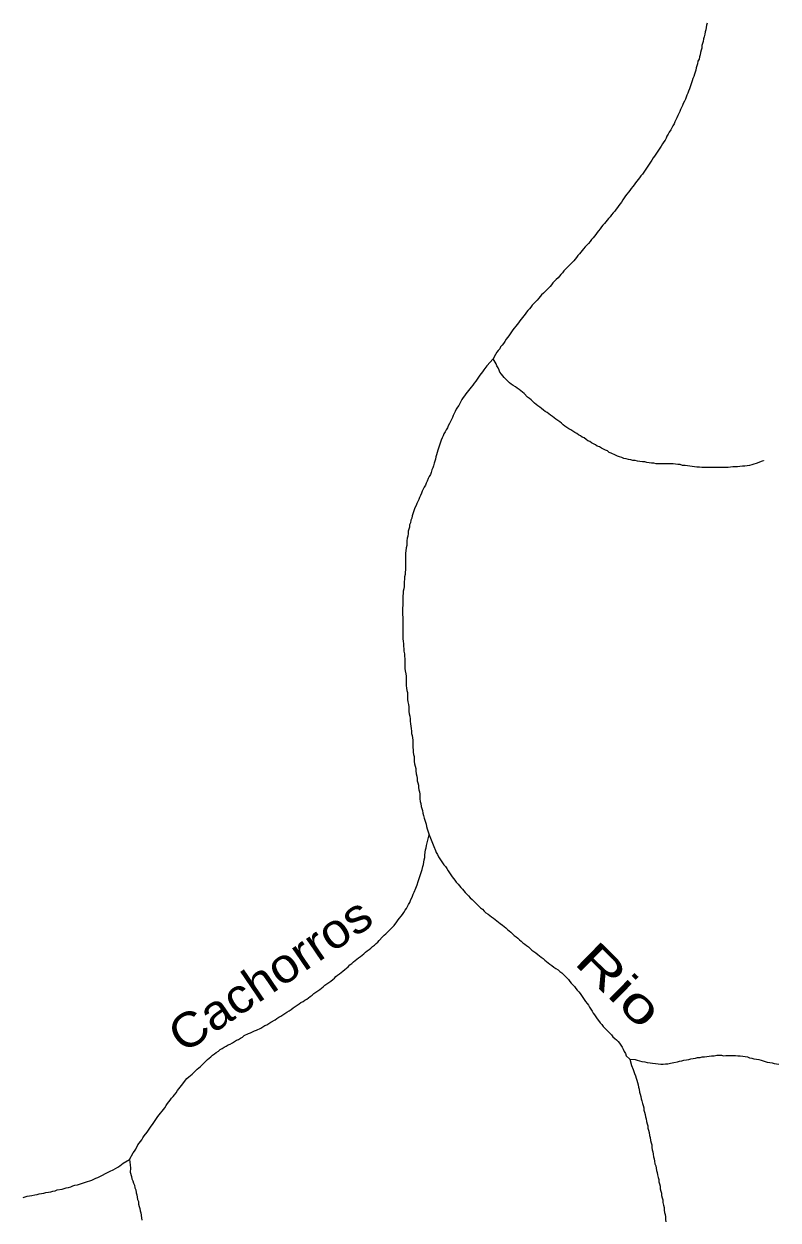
# Model space of a CAD drawing. Extents: x 652.3 to 678, y 7316.9 to 7344.9.
# Drawn here: x 663.053 to 664.81, y 7325.269 to 7328.056 of the extents above; entities that cross this region are included whole.
import ezdxf
from ezdxf.enums import TextEntityAlignment as Align

# ---------------------------------------------------------------- set-up
doc = ezdxf.new("R2010")
doc.units = 0
doc.header["$LTSCALE"] = 0.032
doc.layers.add('61', color=7, linetype='Continuous')
doc.layers.add('7', color=7, linetype='Continuous', lineweight=25)

msp = doc.modelspace()

# ---------------------------------------------------------------- linework, layer by layer
at = {"layer": '7'}
for points in [[(664.6452, 7328.0582), (664.6436, 7328.0535), (664.6428, 7328.0479), (664.642, 7328.0423), (664.6404, 7328.0375), (664.6396, 7328.032), (664.6381, 7328.0264), (664.6365, 7328.0216), (664.6357, 7328.0153), (664.6341, 7328.0105), (664.6325, 7328.0057), (664.6325, 7328.0001), (664.6309, 7327.9954), (664.6293, 7327.9898), (664.6285, 7327.9842), (664.6269, 7327.9795), (664.6261, 7327.9739), (664.6237, 7327.9691), (664.6229, 7327.9635), (664.6213, 7327.9588), (664.6198, 7327.954), (664.619, 7327.9484), (664.6174, 7327.9437), (664.6158, 7327.9389), (664.6142, 7327.9341), (664.6118, 7327.9293), (664.6102, 7327.9238), (664.6086, 7327.919), (664.607, 7327.9142), (664.6054, 7327.9094), (664.6038, 7327.9047), (664.6015, 7327.8999), (664.5999, 7327.8951), (664.5975, 7327.8903), (664.5959, 7327.8856), (664.5943, 7327.8808), (664.5919, 7327.876), (664.5895, 7327.8712), (664.5879, 7327.8665), (664.5855, 7327.8617), (664.5831, 7327.8569), (664.5816, 7327.8521), (664.5792, 7327.8474), (664.5768, 7327.8426), (664.5744, 7327.8378), (664.572, 7327.833), (664.5696, 7327.8283), (664.568, 7327.8235), (664.5648, 7327.8187), (664.5625, 7327.814), (664.5601, 7327.8092), (664.5569, 7327.8044), (664.5545, 7327.7996), (664.5513, 7327.7949), (664.5497, 7327.7901), (664.5473, 7327.7853), (664.5442, 7327.7813), (664.541, 7327.7766), (664.5378, 7327.7718), (664.5346, 7327.767), (664.5314, 7327.7622), (664.5282, 7327.7575), (664.5251, 7327.7527), (664.5227, 7327.7479), (664.5195, 7327.7439), (664.5163, 7327.7392), (664.5131, 7327.7344), (664.5099, 7327.7296), (664.5068, 7327.7248), (664.5036, 7327.7201), (664.5004, 7327.7153), (664.4972, 7327.7105), (664.494, 7327.7065), (664.4908, 7327.7026), (664.4877, 7327.6978), (664.4845, 7327.6938), (664.4813, 7327.6898), (664.4781, 7327.6858), (664.4749, 7327.6811), (664.4718, 7327.6771), (664.4678, 7327.6731), (664.4646, 7327.6683), (664.4614, 7327.6644), (664.4582, 7327.6596), (664.455, 7327.6556), (664.4519, 7327.6508), (664.4487, 7327.6461), (664.4455, 7327.6413), (664.4423, 7327.6373)], [(664.4423, 7327.6373), (664.4391, 7327.6333), (664.4359, 7327.6286), (664.4328, 7327.6246), (664.4296, 7327.6198), (664.4264, 7327.6158), (664.4224, 7327.6118), (664.4192, 7327.6071), (664.4153, 7327.6031), (664.4121, 7327.5991), (664.4089, 7327.5951), (664.4057, 7327.5912), (664.4017, 7327.5872), (664.3986, 7327.5832), (664.3954, 7327.5792), (664.3922, 7327.5745), (664.389, 7327.5705), (664.3858, 7327.5657), (664.3826, 7327.5617), (664.3795, 7327.5577), (664.3755, 7327.5538), (664.3723, 7327.549), (664.3683, 7327.545), (664.3643, 7327.541), (664.3604, 7327.5371), (664.3572, 7327.5323), (664.354, 7327.5283), (664.3508, 7327.5243), (664.3476, 7327.5203), (664.3436, 7327.5164), (664.3405, 7327.5124), (664.3373, 7327.5084), (664.3341, 7327.5044), (664.3301, 7327.5005), (664.3269, 7327.4965), (664.323, 7327.4925), (664.319, 7327.4885), (664.315, 7327.4845), (664.311, 7327.4806), (664.3078, 7327.4766), (664.3039, 7327.4726), (664.3007, 7327.4686), (664.2975, 7327.4646), (664.2935, 7327.4607), (664.2895, 7327.4567), (664.2856, 7327.4527), (664.2824, 7327.4487), (664.2792, 7327.4448), (664.2752, 7327.4408), (664.2712, 7327.4368), (664.2673, 7327.4328), (664.2633, 7327.4288), (664.2593, 7327.4249), (664.2561, 7327.4209), (664.2529, 7327.4169), (664.249, 7327.4129), (664.245, 7327.4089), (664.241, 7327.405), (664.237, 7327.401), (664.2338, 7327.3962), (664.2307, 7327.3922), (664.2275, 7327.3883), (664.2243, 7327.3843), (664.2211, 7327.3803), (664.2179, 7327.3763), (664.2147, 7327.3723), (664.2116, 7327.3684), (664.2084, 7327.3644), (664.2052, 7327.3596), (664.202, 7327.3556), (664.1988, 7327.3517), (664.1956, 7327.3477), (664.1925, 7327.3437), (664.1893, 7327.3389), (664.1861, 7327.3342), (664.1829, 7327.3294), (664.1797, 7327.3254), (664.1766, 7327.3214), (664.1734, 7327.3166), (664.1702, 7327.3119), (664.167, 7327.3079), (664.1638, 7327.3039), (664.1622, 7327.2991), (664.1583, 7327.2952), (664.1551, 7327.2912), (664.1519, 7327.2864), (664.1463, 7327.2761)], [(664.1463, 7327.2761), (664.1312, 7327.2594), (664.1248, 7327.2506), (664.1217, 7327.2458), (664.1185, 7327.2419), (664.1153, 7327.2379), (664.1121, 7327.2331), (664.1089, 7327.2283), (664.1057, 7327.2236), (664.1018, 7327.2196), (664.0986, 7327.2148), (664.0954, 7327.21), (664.0922, 7327.206), (664.089, 7327.2021), (664.0858, 7327.1981)], [(664.1654, 7327.2403), (664.1622, 7327.245), (664.1606, 7327.2498), (664.1583, 7327.2546), (664.1551, 7327.2594), (664.1535, 7327.2641), (664.1463, 7327.2761)], [(664.7767, 7327.0387), (664.7763, 7327.0385), (664.7733, 7327.0374), (664.759, 7327.0318), (664.7542, 7327.0302), (664.7494, 7327.0286), (664.7439, 7327.0278), (664.7327, 7327.0262), (664.7272, 7327.0262), (664.7216, 7327.0254), (664.716, 7327.0246), (664.7049, 7327.0246), (664.6993, 7327.0238), (664.6938, 7327.023), (664.6325, 7327.023), (664.6269, 7327.0238), (664.6213, 7327.0238), (664.6158, 7327.0246), (664.6102, 7327.0254), (664.6046, 7327.0262), (664.5935, 7327.0278), (664.5879, 7327.0278), (664.5824, 7327.0294), (664.5768, 7327.0294), (664.5712, 7327.0302), (664.5656, 7327.031), (664.5259, 7327.031), (664.5211, 7327.0326), (664.5155, 7327.0326), (664.5044, 7327.0342), (664.4996, 7327.0358), (664.494, 7327.0358), (664.4885, 7327.0366), (664.4829, 7327.0374), (664.4773, 7327.039), (664.4718, 7327.039), (664.467, 7327.0405), (664.4614, 7327.0413), (664.4566, 7327.0429), (664.4511, 7327.0437), (664.4463, 7327.0461), (664.4407, 7327.0477), (664.4359, 7327.0493), (664.4312, 7327.0517), (664.4216, 7327.0565), (664.4169, 7327.058), (664.4129, 7327.0612), (664.4081, 7327.0628), (664.3986, 7327.0676), (664.3938, 7327.0708), (664.389, 7327.0724), (664.385, 7327.0756), (664.3755, 7327.0803), (664.3715, 7327.0835), (664.3667, 7327.0851), (664.3627, 7327.0883), (664.3588, 7327.0915), (664.354, 7327.0931), (664.35, 7327.0962), (664.3452, 7327.0986), (664.3413, 7327.1018), (664.3365, 7327.1042), (664.3317, 7327.1074), (664.3277, 7327.1106), (664.323, 7327.113), (664.3182, 7327.1161), (664.3134, 7327.1193), (664.3094, 7327.1225), (664.3055, 7327.1257), (664.3015, 7327.1289), (664.2967, 7327.132), (664.2927, 7327.1352), (664.2887, 7327.1384), (664.2848, 7327.1416), (664.28, 7327.1448), (664.276, 7327.148), (664.272, 7327.1511), (664.2673, 7327.1535), (664.2633, 7327.1567), (664.2593, 7327.1599), (664.2553, 7327.1631), (664.2506, 7327.1663), (664.2466, 7327.1694), (664.2426, 7327.1726), (664.2386, 7327.1766), (664.2346, 7327.1806), (664.2307, 7327.1838), (664.2267, 7327.187), (664.2187, 7327.1949), (664.2147, 7327.1981), (664.2108, 7327.2013), (664.2068, 7327.2045), (664.202, 7327.2076), (664.198, 7327.2108), (664.1933, 7327.214), (664.1885, 7327.2172), (664.1845, 7327.2204), (664.1773, 7327.2267), (664.1718, 7327.2323), (664.1686, 7327.2363), (664.1654, 7327.2403)], [(664.0858, 7327.1981), (664.0827, 7327.1941), (664.0795, 7327.1901), (664.0763, 7327.1862), (664.0731, 7327.1814), (664.0707, 7327.1766), (664.0683, 7327.1718), (664.066, 7327.1671), (664.0628, 7327.1631), (664.0604, 7327.1583), (664.058, 7327.1535), (664.0556, 7327.1488), (664.0532, 7327.144), (664.0516, 7327.1392), (664.0492, 7327.1344), (664.0469, 7327.1297), (664.0445, 7327.1249), (664.0413, 7327.1201), (664.0397, 7327.1153), (664.0365, 7327.1106), (664.0341, 7327.1058), (664.0317, 7327.101), (664.0301, 7327.0962), (664.0278, 7327.0915), (664.0254, 7327.0867), (664.0238, 7327.0819), (664.0222, 7327.0771), (664.0206, 7327.0724), (664.019, 7327.0676), (664.0174, 7327.0628), (664.0158, 7327.058), (664.0142, 7327.0525), (664.0126, 7327.0477), (664.0118, 7327.0421), (664.0103, 7327.0374), (664.0087, 7327.0326), (664.0071, 7327.027), (664.0055, 7327.0222), (664.0031, 7327.0175), (664.0015, 7327.0111), (663.9999, 7327.0063), (663.9975, 7327.0016), (663.9951, 7326.9968), (663.9927, 7326.9912), (663.9904, 7326.9864), (663.9888, 7326.9817), (663.9856, 7326.9769), (663.9832, 7326.9721), (663.9808, 7326.9673), (663.9792, 7326.9626), (663.9768, 7326.9578), (663.9744, 7326.953), (663.9729, 7326.9482), (663.9705, 7326.9435), (663.9681, 7326.9387), (663.9665, 7326.9339), (663.9641, 7326.9291), (663.9625, 7326.9244), (663.9609, 7326.9196), (663.9593, 7326.9148), (663.9577, 7326.9101), (663.9569, 7326.9045), (663.9546, 7326.8997), (663.9538, 7326.8941), (663.9514, 7326.8894), (663.9514, 7326.8838), (663.9498, 7326.879), (663.9482, 7326.8742), (663.9482, 7326.8687), (663.9474, 7326.8631), (663.9458, 7326.8583), (663.945, 7326.852), (663.945, 7326.8464), (663.945, 7326.8408), (663.9434, 7326.8353), (663.9426, 7326.8289), (663.9418, 7326.8233), (663.9418, 7326.8178), (663.9418, 7326.8122), (663.9418, 7326.8066), (663.9418, 7326.801), (663.9418, 7326.7955), (663.9418, 7326.7899), (663.9418, 7326.7843), (663.941, 7326.7788), (663.941, 7326.7732), (663.9394, 7326.7684), (663.9394, 7326.7628), (663.9386, 7326.7565), (663.9386, 7326.7509), (663.9386, 7326.7453), (663.9378, 7326.7398), (663.9363, 7326.735), (663.9363, 7326.7294), (663.9355, 7326.7239), (663.9355, 7326.7183), (663.9355, 7326.7127), (663.9355, 7326.7072), (663.9355, 7326.7016), (663.9347, 7326.696), (663.9347, 7326.6904)], [(663.9347, 7326.6904), (663.9347, 7326.6849), (663.9347, 7326.6793), (663.9355, 7326.6737), (663.9355, 7326.6682), (663.9355, 7326.6626), (663.9355, 7326.657), (663.9355, 7326.6515), (663.9355, 7326.6459), (663.9355, 7326.6403), (663.9355, 7326.6347), (663.9355, 7326.6292), (663.9355, 7326.6236), (663.9363, 7326.618), (663.9371, 7326.6117), (663.9371, 7326.6061), (663.9378, 7326.6005), (663.9378, 7326.595), (663.9394, 7326.5886), (663.9394, 7326.583), (663.9402, 7326.5767), (663.9402, 7326.5711), (663.9402, 7326.5655), (663.9402, 7326.5599), (663.9402, 7326.5544), (663.941, 7326.5488), (663.9426, 7326.5424), (663.9434, 7326.5369), (663.9434, 7326.5313), (663.9434, 7326.5257), (663.9434, 7326.5202), (663.9434, 7326.5146), (663.9442, 7326.509), (663.945, 7326.5035), (663.9466, 7326.4987), (663.9466, 7326.4931), (663.9466, 7326.4875), (663.9466, 7326.482), (663.9474, 7326.4764), (663.949, 7326.4708), (663.9498, 7326.4653), (663.9498, 7326.4597), (663.9498, 7326.4541), (663.9506, 7326.4486), (663.9522, 7326.443), (663.953, 7326.4374), (663.953, 7326.4318), (663.9538, 7326.4255), (663.9546, 7326.4199), (663.9554, 7326.4143), (663.9561, 7326.4088), (663.9561, 7326.4032), (663.9577, 7326.3984), (663.9585, 7326.3929), (663.9593, 7326.3873), (663.9593, 7326.3817), (663.9593, 7326.3761), (663.9593, 7326.3706), (663.9601, 7326.365), (663.9601, 7326.3594), (663.9609, 7326.3539), (663.9625, 7326.3491), (663.9625, 7326.3435), (663.9625, 7326.338), (663.9633, 7326.3324), (663.9649, 7326.3268), (663.9657, 7326.3212), (663.9657, 7326.3157), (663.9665, 7326.3093), (663.9681, 7326.3037), (663.9689, 7326.2982), (663.9689, 7326.2926), (663.9705, 7326.2878), (663.9721, 7326.283), (663.9721, 7326.2775), (663.9729, 7326.2719), (663.9744, 7326.2671), (663.9752, 7326.2616), (663.9752, 7326.256), (663.9752, 7326.2504), (663.976, 7326.2449), (663.9776, 7326.2401), (663.9784, 7326.2329), (663.98, 7326.2281), (663.9816, 7326.2234), (663.9824, 7326.217), (663.984, 7326.2122), (663.9856, 7326.2059), (663.9872, 7326.2011), (663.9888, 7326.1963), (663.9904, 7326.1915), (663.9912, 7326.186), (663.9927, 7326.1812), (663.9943, 7326.1764), (663.9959, 7326.1717), (663.9975, 7326.1669)], [(663.7763, 7325.8327), (663.7795, 7325.8367), (663.7835, 7325.8399), (663.7883, 7325.843), (663.7922, 7325.8462), (663.7962, 7325.8494), (663.8002, 7325.8534), (663.8042, 7325.8566), (663.8081, 7325.8597), (663.8121, 7325.8637), (663.8169, 7325.8669), (663.8209, 7325.8709), (663.8249, 7325.8741), (663.8288, 7325.8772), (663.8328, 7325.8804), (663.8368, 7325.8836), (663.8408, 7325.8868), (663.8448, 7325.89), (663.8487, 7325.8932), (663.8527, 7325.8963), (663.8575, 7325.8995), (663.8615, 7325.9027), (663.8654, 7325.9067), (663.8694, 7325.9099), (663.8734, 7325.9138), (663.8774, 7325.917), (663.8806, 7325.921), (663.8885, 7325.929), (663.8925, 7325.9329), (663.8965, 7325.9361), (663.9004, 7325.9401), (663.9036, 7325.9441), (663.9076, 7325.9481), (663.9116, 7325.952), (663.9156, 7325.956), (663.9219, 7325.964), (663.9251, 7325.9688), (663.9283, 7325.9727), (663.9315, 7325.9775), (663.9347, 7325.9815), (663.9378, 7325.9863), (663.941, 7325.991), (663.9442, 7325.995), (663.949, 7326.0046), (663.9522, 7326.0093), (663.9538, 7326.0141), (663.9585, 7326.0237), (663.9601, 7326.0284), (663.9625, 7326.0332), (663.9657, 7326.0428), (663.9689, 7326.0507), (663.9713, 7326.0579), (663.9729, 7326.0626), (663.9776, 7326.077), (663.9792, 7326.0817), (663.9808, 7326.0865), (663.9824, 7326.0929), (663.984, 7326.0977), (663.9848, 7326.1032), (663.9856, 7326.1088), (663.9872, 7326.1144), (663.9872, 7326.1199), (663.988, 7326.1263), (663.9888, 7326.1319), (663.9904, 7326.1366), (663.9912, 7326.1422), (663.9975, 7326.1669)], [(663.9975, 7326.1669), (664.0079, 7326.1398), (664.0118, 7326.1303), (664.0134, 7326.1255), (664.0166, 7326.1207), (664.019, 7326.116)], [(664.019, 7326.116), (664.0222, 7326.1112), (664.0254, 7326.1064), (664.0286, 7326.1016), (664.0317, 7326.0969), (664.0349, 7326.0929), (664.0381, 7326.0881), (664.0413, 7326.0833), (664.0445, 7326.0786), (664.0477, 7326.0738), (664.0508, 7326.069), (664.054, 7326.065), (664.0572, 7326.0611), (664.0604, 7326.0563), (664.0644, 7326.0523), (664.0675, 7326.0483), (664.0707, 7326.0443), (664.0747, 7326.0404), (664.0779, 7326.0364), (664.0811, 7326.0324), (664.085, 7326.0284), (664.089, 7326.0245), (664.093, 7326.0205), (664.097, 7326.0165), (664.101, 7326.0125), (664.1049, 7326.0085), (664.1089, 7326.0046), (664.1129, 7326.0006), (664.1169, 7325.9966), (664.1217, 7325.9934), (664.1256, 7325.9894), (664.1296, 7325.9855), (664.1344, 7325.9823), (664.1384, 7325.9791), (664.1423, 7325.9759), (664.1471, 7325.9727), (664.1511, 7325.9695), (664.1551, 7325.9664), (664.159, 7325.9632), (664.163, 7325.96), (664.1678, 7325.9568), (664.1718, 7325.9536), (664.1758, 7325.9505), (664.1797, 7325.9465), (664.1837, 7325.9433), (664.1877, 7325.9401), (664.1917, 7325.9361), (664.1956, 7325.9322), (664.1996, 7325.929), (664.2036, 7325.9258), (664.2076, 7325.9226), (664.2116, 7325.9194), (664.2155, 7325.9154), (664.2203, 7325.9123), (664.2243, 7325.9091), (664.2283, 7325.9059), (664.2323, 7325.9019), (664.2362, 7325.8979), (664.241, 7325.8948), (664.2458, 7325.8916), (664.2506, 7325.8884), (664.2545, 7325.8852), (664.2585, 7325.882), (664.2625, 7325.8788), (664.2665, 7325.8749), (664.2704, 7325.8717), (664.2744, 7325.8685), (664.2784, 7325.8653), (664.2832, 7325.8621), (664.2879, 7325.8589), (664.2927, 7325.8558), (664.2975, 7325.8526), (664.3015, 7325.8486), (664.3063, 7325.8454), (664.3102, 7325.8414), (664.3142, 7325.8375), (664.3182, 7325.8335), (664.3222, 7325.8295), (664.3253, 7325.8255), (664.3285, 7325.8215), (664.3317, 7325.8176), (664.3357, 7325.8136), (664.3389, 7325.8088), (664.3421, 7325.8048), (664.346, 7325.8009), (664.3492, 7325.7969), (664.3524, 7325.7929), (664.3556, 7325.7881), (664.3588, 7325.7834), (664.3619, 7325.7786), (664.3651, 7325.7738), (664.3683, 7325.7698), (664.3707, 7325.7651), (664.3739, 7325.7611), (664.3771, 7325.7563), (664.3795, 7325.7515), (664.3826, 7325.7476), (664.3858, 7325.7428), (664.389, 7325.738), (664.3922, 7325.734), (664.3954, 7325.7292)], [(663.2989, 7325.4102), (663.3069, 7325.4261), (663.31, 7325.4301), (663.3132, 7325.4348), (663.318, 7325.4444), (663.3276, 7325.4563), (663.3299, 7325.4611), (663.3331, 7325.4659), (663.3395, 7325.4738), (663.3427, 7325.4786), (663.3459, 7325.4834), (663.349, 7325.4882), (663.3522, 7325.4921), (663.3586, 7325.5017), (663.3618, 7325.5057), (663.365, 7325.5104), (663.3713, 7325.5184), (663.3745, 7325.5232), (663.3809, 7325.5311), (663.384, 7325.5359), (663.3872, 7325.5407), (663.3904, 7325.5446), (663.3936, 7325.5486), (663.3968, 7325.5534), (663.4008, 7325.5574), (663.4039, 7325.5614), (663.4071, 7325.5661), (663.4103, 7325.5709), (663.4167, 7325.5789), (663.4199, 7325.5828), (663.4326, 7325.5988), (663.4366, 7325.6027), (663.4405, 7325.6059), (663.4445, 7325.6091), (663.4485, 7325.6131), (663.4525, 7325.6171), (663.4565, 7325.621), (663.4604, 7325.6242), (663.4644, 7325.6274), (663.4803, 7325.6433), (663.4843, 7325.6465), (663.4883, 7325.6497), (663.4923, 7325.6537), (663.497, 7325.6568), (663.501, 7325.66), (663.5058, 7325.6632), (663.5098, 7325.6664), (663.5145, 7325.6688), (663.5193, 7325.672), (663.5241, 7325.6743), (663.5289, 7325.6775), (663.5336, 7325.6791), (663.5384, 7325.6823), (663.5432, 7325.6855), (663.548, 7325.6887), (663.5527, 7325.6903), (663.5575, 7325.6934), (663.5623, 7325.6958), (663.5663, 7325.699), (663.5758, 7325.7038), (663.5806, 7325.7054), (663.5901, 7325.7102), (663.5949, 7325.7117), (663.6045, 7325.7165), (663.6092, 7325.7197), (663.614, 7325.7229), (663.6188, 7325.7245), (663.6235, 7325.7277), (663.6283, 7325.7308), (663.6379, 7325.7356), (663.6419, 7325.7388), (663.6466, 7325.742), (663.6514, 7325.7444), (663.6562, 7325.7476), (663.6609, 7325.7507), (663.6657, 7325.7539), (663.6705, 7325.7571), (663.6753, 7325.7603), (663.68, 7325.7635), (663.6848, 7325.7666), (663.6896, 7325.7698), (663.6944, 7325.773), (663.6983, 7325.7762), (663.7031, 7325.7786), (663.7071, 7325.7818), (663.7119, 7325.7842), (663.7158, 7325.7873), (663.7198, 7325.7905), (663.7246, 7325.7937), (663.7286, 7325.7969), (663.7326, 7325.8001), (663.7373, 7325.8032), (663.7421, 7325.8064), (663.7461, 7325.8096), (663.7501, 7325.8128), (663.754, 7325.8168), (663.7588, 7325.82), (663.7636, 7325.8231), (663.7676, 7325.8263), (663.7723, 7325.8295), (663.7763, 7325.8327)], [(664.3954, 7325.7292), (664.3993, 7325.7253), (664.4025, 7325.7205), (664.4065, 7325.7165), (664.4105, 7325.7125), (664.4145, 7325.7086), (664.4184, 7325.7046), (664.4224, 7325.7006), (664.4256, 7325.6966), (664.4296, 7325.6926), (664.4336, 7325.6895), (664.4375, 7325.6855), (664.4407, 7325.6815), (664.4439, 7325.6767), (664.4471, 7325.672), (664.4495, 7325.6672), (664.4519, 7325.6624), (664.455, 7325.6576), (664.4566, 7325.6521), (664.4646, 7325.6441)], [(664.4646, 7325.6441), (664.4773, 7325.6433), (664.4821, 7325.6417), (664.4877, 7325.6401), (664.4932, 7325.6385), (664.4996, 7325.6377), (664.5052, 7325.6362), (664.5123, 7325.6354), (664.5179, 7325.6346), (664.5243, 7325.6338), (664.537, 7325.6322), (664.5426, 7325.6322), (664.5481, 7325.633), (664.5537, 7325.633), (664.5593, 7325.6346), (664.5672, 7325.6362), (664.576, 7325.6377), (664.5808, 7325.6393), (664.5863, 7325.6401), (664.5911, 7325.6417), (664.5967, 7325.6425), (664.6022, 7325.6433), (664.607, 7325.6449), (664.6182, 7325.6465), (664.6229, 7325.6481), (664.6285, 7325.6481), (664.6333, 7325.6497), (664.6388, 7325.6497), (664.6444, 7325.6505), (664.65, 7325.6513), (664.6556, 7325.6521), (664.6611, 7325.6521), (664.6675, 7325.6537), (664.6786, 7325.6537), (664.6834, 7325.6521), (664.689, 7325.6529), (664.7113, 7325.6529), (664.7168, 7325.6521), (664.7224, 7325.6521), (664.728, 7325.6513), (664.7335, 7325.6505), (664.7391, 7325.6497), (664.7439, 7325.6473), (664.7494, 7325.6465), (664.7542, 7325.6449), (664.7598, 7325.6441), (664.7654, 7325.6433), (664.7709, 7325.6417)], [(664.4646, 7325.6441), (664.4686, 7325.6298), (664.4725, 7325.6202), (664.4741, 7325.6155), (664.4757, 7325.6107), (664.4781, 7325.6051), (664.4797, 7325.6003), (664.4813, 7325.5956), (664.4829, 7325.59), (664.4845, 7325.5844), (664.4853, 7325.5789), (664.4869, 7325.5741), (664.4877, 7325.5677), (664.4893, 7325.563), (664.4908, 7325.5574), (664.4916, 7325.5518), (664.4932, 7325.547), (664.494, 7325.5407), (664.4956, 7325.5359), (664.4972, 7325.5311), (664.4972, 7325.5256), (664.4988, 7325.5208), (664.5004, 7325.5152), (664.5012, 7325.5096), (664.5028, 7325.5049), (664.5036, 7325.4993), (664.5052, 7325.4937), (664.5068, 7325.489), (664.5068, 7325.4834), (664.5084, 7325.4786), (664.5099, 7325.473), (664.5107, 7325.4667), (664.5123, 7325.4619), (664.5131, 7325.4547), (664.5147, 7325.4492), (664.5163, 7325.4444), (664.5163, 7325.4388), (664.5171, 7325.4333), (664.5187, 7325.4285), (664.5195, 7325.4229), (664.5203, 7325.4165), (664.5219, 7325.4118), (664.5227, 7325.4062), (664.5235, 7325.4006), (664.5251, 7325.3959), (664.5259, 7325.3903), (664.5267, 7325.3847), (664.5282, 7325.3799), (664.529, 7325.3744), (664.5306, 7325.3688), (664.5322, 7325.364), (664.5322, 7325.3585), (664.5338, 7325.3537), (664.5354, 7325.3481), (664.5354, 7325.3425), (664.537, 7325.337), (664.5386, 7325.3322), (664.5386, 7325.3266), (664.5402, 7325.3211), (664.5418, 7325.3163), (664.5418, 7325.3099), (664.5434, 7325.3044), (664.545, 7325.2988), (664.545, 7325.2924), (664.5458, 7325.2868), (664.5473, 7325.2821), (664.5481, 7325.2765), (664.5481, 7325.2709), (664.5489, 7325.2654)], [(664.7709, 7325.6417), (664.7757, 7325.6401), (664.7805, 7325.6385), (664.7853, 7325.6369), (664.7908, 7325.6362), (664.7964, 7325.6354), (664.8012, 7325.6338), (664.8123, 7325.6322)], [(663.0507, 7325.3219), (663.0602, 7325.325), (663.0658, 7325.3258), (663.0713, 7325.3266), (663.0777, 7325.3282), (663.0833, 7325.329), (663.0881, 7325.3306), (663.0992, 7325.3322), (663.104, 7325.3338), (663.1095, 7325.3346), (663.1151, 7325.3354), (663.1199, 7325.337), (663.1254, 7325.3378), (663.1302, 7325.3394), (663.1414, 7325.341), (663.1509, 7325.3441), (663.1565, 7325.3449), (663.1621, 7325.3465), (663.1668, 7325.3489), (663.1716, 7325.3505), (663.1772, 7325.3513), (663.1915, 7325.3561), (663.1963, 7325.3577), (663.2106, 7325.3624), (663.2201, 7325.3672), (663.2249, 7325.3688), (663.2536, 7325.3831), (663.2607, 7325.3863), (663.2711, 7325.3927), (663.2758, 7325.3959), (663.2798, 7325.399), (663.2838, 7325.4022), (663.2989, 7325.4102)], [(663.2989, 7325.4102), (663.3005, 7325.3982), (663.3013, 7325.3903), (663.3005, 7325.3807), (663.3037, 7325.3712), (663.3045, 7325.3656), (663.3061, 7325.3608), (663.3077, 7325.3553), (663.31, 7325.3505), (663.3108, 7325.3441), (663.3132, 7325.3394), (663.314, 7325.333), (663.3156, 7325.3282), (663.3164, 7325.3227), (663.3172, 7325.3171), (663.3196, 7325.3123), (663.3196, 7325.3067), (663.3212, 7325.3012), (663.3228, 7325.2964), (663.3236, 7325.2908), (663.3252, 7325.2861), (663.3268, 7325.2749), (663.3276, 7325.2693)]]:
    msp.add_lwpolyline(points, dxfattribs=at)

# ---------------------------------------------------------------- texts
at = {"layer": '61'}
for s, rotation, width, p in [('Cachorros', 34.218, 1.1, (663.6488, 7325.8084)), ('Rio', 315.646, 1.4, (664.4127, 7325.789))]:
    msp.add_text(s, height=0.08, rotation=rotation, dxfattribs=dict(at, width=width)).set_placement(p, align=Align.CENTER)

doc.saveas('drawing.dxf')
